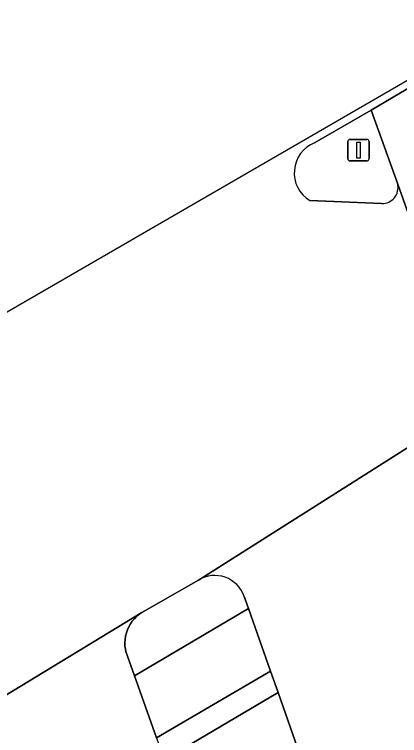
# Model space of a CAD drawing. Extents: x 158835 to 160077, y 386387 to 387778.
# Drawn here: x 159118.8 to 159136.75, y 387366.28 to 387399.89 of the extents above; entities that cross this region are included whole.
import ezdxf

# ---------------------------------------------------------------- set-up
doc = ezdxf.new("R2010")
doc.units = 0
for name, color, linetype in [('IMGEO_Fietspad_open', 7, 'Continuous'), ('IMGEO_Portaal', 7, 'Continuous'), ('IMGEO_Rijbaan_lokaal_gesloten', 7, 'Continuous'), ('IMGEO_Verkeerseiland_open', 7, 'Continuous'), ('IMGEO_Voetpad_open', 7, 'Continuous')]:
    doc.layers.add(name, color=color, linetype=linetype)

msp = doc.modelspace()

# ---------------------------------------------------------------- linework, layer by layer
at = {"layer": 'IMGEO_Fietspad_open'}
msp.add_lwpolyline([(159129.709, 387372.197), (159124.391, 387369.068), (159125.416, 387366.169), (159130.735, 387369.282)], close=True, dxfattribs=at)
at = {"layer": 'IMGEO_Portaal'}
for p, q in [((159134.433, 387394.068), (159135.223, 387394.068)), ((159135.223, 387394.068), (159134.433, 387394.068)), ((159134.333, 387393.168), (159134.333, 387393.968)), ((159134.333, 387393.968), (159134.333, 387393.168)), ((159135.323, 387393.968), (159135.323, 387393.168)), ((159135.323, 387393.168), (159135.323, 387393.968)), ((159135.223, 387393.068), (159134.433, 387393.068)), ((159134.433, 387393.068), (159135.223, 387393.068))]:
    msp.add_line(p, q, dxfattribs=at)
msp.add_lwpolyline([(159134.753, 387393.943), (159134.903, 387393.943), (159134.903, 387393.193), (159134.753, 387393.193), (159134.753, 387393.943)], dxfattribs=at)
for centre, start, end in [((159134.433, 387393.968), 90, 180), ((159134.433, 387393.968), 90, 180), ((159135.223, 387393.968), 0, 90), ((159135.223, 387393.968), 360, 90), ((159134.433, 387393.168), 180, 270), ((159134.433, 387393.168), 180, 270), ((159135.223, 387393.168), 270, 0), ((159135.223, 387393.168), 270, 0)]:
    msp.add_arc(centre, 0.1, start, end, dxfattribs=at)
at = {"layer": 'IMGEO_Rijbaan_lokaal_gesloten'}
for points in [[(159132.79, 387393.91), (159135.422, 387395.439), (159138.085, 387396.994), (159138.955, 387397.502), (159142.53, 387399.589), (159142.421, 387399.894), (159123.485, 387388.928), (159098.831, 387374.65)], [(159110.022, 387363.062), (159124.741, 387372.023), (159127.377, 387373.526), (159142.843, 387383.322), (159143.721, 387383.837), (159147.294, 387386.016), (159144.916, 387392.953), (159140.483, 387390.29), (159137.835, 387388.7), (159136.658, 387391.987)], [(159135.908, 387391.08), (159132.56, 387391.226)], [(159142.843, 387383.322), (159127.377, 387373.526)], [(159129.508, 387372.769), (159129.709, 387372.197), (159130.735, 387369.282), (159131.084, 387368.293), (159132.448, 387364.417), (159136.437, 387353.085), (159144.422, 387330.486), (159150.85, 387312.913), (159156.261, 387297.757), (159157.279, 387294.926), (159158.592, 387291.342), (159164.848, 387294.711), (159164.298, 387296.365), (159158.378, 387312.911)], [(159125.416, 387366.169), (159124.391, 387369.068), (159123.993, 387370.193), (159123.972, 387370.301), (159123.954, 387370.453), (159123.95, 387370.607), (159123.959, 387370.76), (159123.983, 387370.912), (159124.019, 387371.061), (159124.069, 387371.206), (159124.132, 387371.346), (159124.207, 387371.48), (159124.293, 387371.607), (159124.391, 387371.726), (159124.498, 387371.835), (159124.616, 387371.935), (159124.741, 387372.023), (159110.022, 387363.062)]]:
    msp.add_lwpolyline(points, dxfattribs=at)
for centre, radius, start, end in [((159133.343, 387392.511), 1.505, 111.5713, 238.633), ((159135.936, 387391.821), 0.741, 267.8709, 12.9543), ((159128.137, 387372.288), 1.453, 19.3445, 121.5421)]:
    msp.add_arc(centre, radius, start, end, dxfattribs=at)
at = {"layer": 'IMGEO_Verkeerseiland_open'}
for points in [[(159135.422, 387395.439), (159132.79, 387393.91)], [(159136.658, 387391.987), (159135.422, 387395.439)], [(159132.56, 387391.226), (159135.908, 387391.08)], [(159127.377, 387373.526), (159124.741, 387372.023), (159124.616, 387371.935), (159124.498, 387371.835), (159124.391, 387371.726), (159124.293, 387371.607), (159124.207, 387371.48), (159124.132, 387371.346), (159124.069, 387371.206), (159124.019, 387371.061), (159123.983, 387370.912), (159123.959, 387370.76), (159123.95, 387370.607), (159123.954, 387370.453), (159123.972, 387370.301), (159123.993, 387370.193), (159124.391, 387369.068), (159129.709, 387372.197), (159129.508, 387372.769)]]:
    msp.add_lwpolyline(points, dxfattribs=at)
msp.add_lwpolyline([(159125.777, 387365.147), (159131.084, 387368.293), (159130.735, 387369.282), (159125.416, 387366.169)], close=True, dxfattribs=at)
for centre, radius, start, end in [((159133.343, 387392.511), 1.505, 111.5713, 238.633), ((159135.936, 387391.821), 0.741, 267.8709, 12.9543), ((159128.137, 387372.288), 1.453, 19.3445, 121.5421)]:
    msp.add_arc(centre, radius, start, end, dxfattribs=at)
at = {"layer": 'IMGEO_Voetpad_open'}
msp.add_lwpolyline([(159140.157, 387391.201), (159138.085, 387396.994), (159135.422, 387395.439), (159136.658, 387391.987), (159137.835, 387388.7), (159140.483, 387390.29), (159144.916, 387392.953), (159142.53, 387399.589)], dxfattribs=at)
msp.add_lwpolyline([(159127.145, 387361.276), (159132.448, 387364.417), (159131.084, 387368.293), (159125.777, 387365.147)], close=True, dxfattribs=at)

doc.saveas('drawing.dxf')
